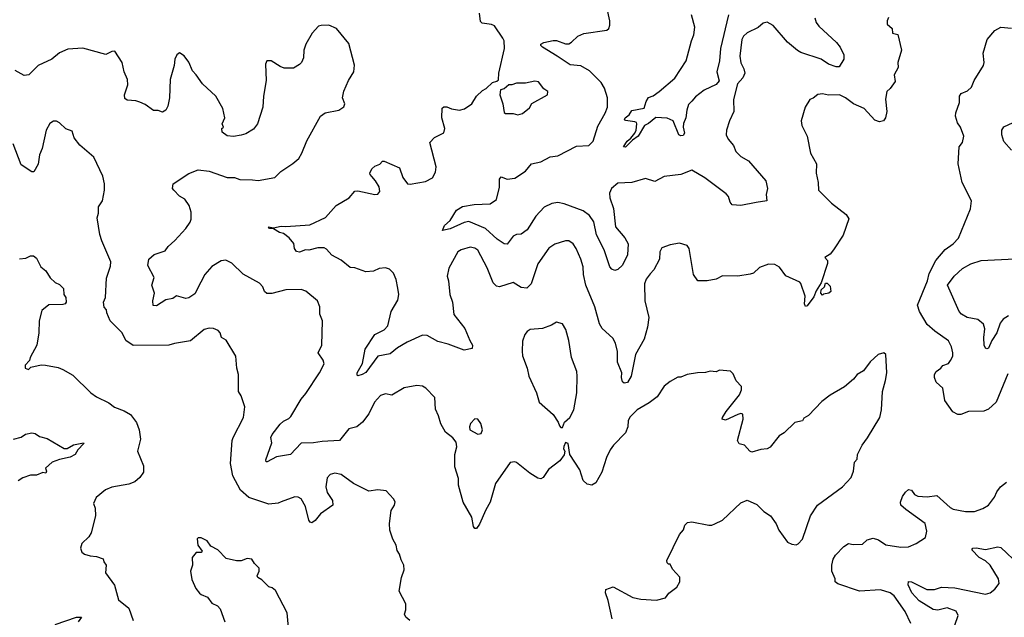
# Model space of a CAD drawing. Extents: x 2199565 to 2323334, y 894172 to 1018966.
# Tile 393 of 440: x 2279795 to 2286198, y 996005 to 999893. Entities that reach past the tile are written whole.
import ezdxf

# ---------------------------------------------------------------- set-up
doc = ezdxf.new("R2010")
doc.units = 0

msp = doc.modelspace()

# ---------------------------------------------------------------- linework, layer by layer
at = {"layer": '0CON10XD'}
for points in [[(2283595.4, 998395.4), (2283545, 998494), (2283529.1, 998579.1), (2283499.8, 998619.8), (2283459.4, 998649.4), (2283334.7, 998694.7), (2283295, 998703.2), (2283255, 998697.3), (2283205, 998673.8), (2283150.4, 998615), (2283094.3, 998525), (2283055, 998497.5), (2283025, 998496.7), (2283005, 998485.5), (2282965, 998433.5), (2282945, 998435.4), (2282899.6, 998465), (2282825, 998535.3), (2282715, 998580), (2282685, 998574.5), (2282595, 998532.3), (2282545, 998522.5), (2282558, 998555), (2282595, 998586), (2282635.5, 998654.5), (2282675, 998678.8), (2282749.7, 998690.3), (2282855, 998694.3), (2282895, 998723.8), (2282915.9, 998804.1), (2282916, 998855), (2282925, 998870), (2282965, 998855.7), (2283015, 998861.4), (2283085, 998906.7), (2283124.1, 998955.9), (2283185, 998968.5), (2283245, 999000), (2283295, 999008.5), (2283415, 999070), (2283495, 999073.8), (2283525, 999103.6), (2283555, 999200), (2283602.7, 999285), (2283616.6, 999325), (2283618, 999385), (2283598.8, 999448.8), (2283575.4, 999485), (2283501.4, 999561.4), (2283445, 999592.9), (2283375, 999599.6), (2283290, 999655), (2283193.8, 999715), (2283183.3, 999725), (2283183.3, 999735), (2283202.5, 999745), (2283265, 999757.5), (2283285, 999757.1), (2283345, 999735.4), (2283365, 999736.1), (2283383.8, 999746.2), (2283425, 999785.5), (2283463.9, 999803.9), (2283612.5, 999825), (2283626.7, 999835), (2283632.3, 999857.7), (2283632.5, 999885), (2283612.9, 999975)], [(2282225.7, 998245), (2282199.5, 998269.5), (2282175, 998278.5), (2282133.3, 998275), (2282095, 998256.4), (2282045, 998252.2), (2281975, 998278.1), (2281945, 998281.4), (2281885, 998328.8), (2281825, 998360.8), (2281790.6, 998400.6), (2281775, 998409.2), (2281735, 998408.5), (2281675, 998394.5), (2281653.6, 998396.4), (2281615, 998380.6), (2281595, 998384), (2281581.2, 998405), (2281577.7, 998437.7), (2281546.7, 998475), (2281511.2, 998501.2), (2281485, 998509.2), (2281445, 998533.3), (2281420, 998535), (2281412.5, 998545), (2281445, 998540), (2281495, 998550.8), (2281525, 998547.5), (2281681.2, 998558.8), (2281782.8, 998607.2), (2281854.2, 998685), (2281936.7, 998735), (2281975, 998776.7), (2281995, 998780), (2282105, 998756.2), (2282125, 998758.8), (2282136.2, 998775), (2282132.5, 998805), (2282110, 998845), (2282085, 998873.3), (2282073.3, 998885), (2282072.5, 998895), (2282085, 998922.5), (2282105, 998940), (2282136.1, 998953.9), (2282155, 998972.5), (2282165, 998973.3), (2282265, 998930), (2282287.3, 998867.3), (2282316.1, 998826.1), (2282335, 998824.2), (2282435, 998841.4), (2282480, 998865), (2282499.2, 998900.8), (2282504, 998935), (2282461.2, 999095), (2282492.7, 999127.3), (2282553.9, 999156.1), (2282559.2, 999185), (2282540.8, 999255), (2282541.7, 999318.3), (2282553.6, 999326.4), (2282573.6, 999326.4), (2282602.9, 999312.9), (2282655, 999304.2), (2282686.8, 999313.2), (2282735, 999346.2), (2282765, 999396.7), (2282805, 999432.5), (2282827.5, 999445), (2282870, 999485), (2282897.5, 999492.5), (2282908.3, 999501.7), (2282911.2, 999545), (2282948.6, 999705), (2282945.7, 999755), (2282937.5, 999772.5), (2282883, 999853), (2282863, 999863), (2282801.7, 999871.7), (2282791.9, 999881.9), (2282785.8, 999935)], [(2285445, 999907.5), (2285436.7, 999885), (2285436.7, 999865), (2285467.5, 999835), (2285470, 999805), (2285505, 999797.5), (2285528.8, 999695), (2285504.6, 999615.4), (2285507, 999583), (2285480.6, 999535), (2285488, 999492), (2285455.8, 999445), (2285434.4, 999425), (2285424.6, 999375.4), (2285432.9, 999295), (2285426, 999255), (2285412.5, 999235), (2285385, 999228.8), (2285355, 999238.8), (2285286.7, 999315), (2285216.8, 999346.8), (2285165.8, 999385), (2285125, 999403.5), (2285055, 999401.2), (2285015, 999411.2), (2284984.2, 999405.8), (2284955, 999383.3), (2284932.5, 999375), (2284902.5, 999325), (2284876.7, 999235), (2284882, 999205), (2284915.6, 999135.6), (2284936.7, 999025), (2284977.1, 998955), (2284974, 998895), (2284987.5, 998835), (2284988.6, 998785), (2285075, 998700.6), (2285170, 998625), (2285187.6, 998597.6), (2285148.8, 998491.2), (2285086.7, 998395), (2285065, 998367.5), (2285030, 998345), (2285047, 998327), (2285047, 998307), (2285007.7, 998182.3), (2284975, 998130), (2284959.2, 998090.8), (2284915, 998032.5), (2284905, 998027.5), (2284898.8, 998045), (2284902.5, 998095), (2284875, 998176), (2284867.5, 998185), (2284777.7, 998227.7), (2284735, 998283.8), (2284705, 998301.2), (2284665, 998303.3), (2284605, 998281.2), (2284565.8, 998244.2), (2284545, 998236.7), (2284465, 998224.4), (2284365, 998227.5), (2284325, 998204), (2284265.8, 998194.2), (2284205, 998193.3), (2284176, 998235), (2284148.8, 998405), (2284135, 998423.3), (2284085, 998440), (2284025, 998428.8), (2283970.5, 998409.5), (2283957.5, 998382.5), (2283955.6, 998335), (2283919.4, 998265), (2283895, 998239.4), (2283868.6, 998205), (2283857.1, 998175), (2283859.4, 998065), (2283885.5, 997955), (2283877.3, 997892.7), (2283856.4, 997815), (2283800, 997715), (2283771.4, 997575), (2283747, 997533), (2283725, 997528.8), (2283715, 997537.5), (2283708.5, 997565), (2283710, 997595), (2283682.3, 997665), (2283682.5, 997735), (2283669.3, 997789.3), (2283652, 997822), (2283583.1, 997885), (2283565, 997914), (2283535.9, 998025.9), (2283477.1, 998165), (2283461.8, 998235), (2283458.2, 998285), (2283443.3, 998335), (2283414.4, 998405), (2283394.2, 998435), (2283365, 998454), (2283345, 998454.2), (2283275, 998432.5), (2283235, 998407.5), (2283164.5, 998305), (2283120.5, 998175), (2283092.7, 998147.3), (2283055, 998151.9), (2283005, 998182.5), (2282915, 998155.8), (2282895, 998160), (2282875, 998181.2), (2282835, 998278.8), (2282775, 998394.2), (2282755, 998407.1), (2282725, 998413.3), (2282665, 998395.5), (2282645, 998383.1), (2282585, 998276.7), (2282575.8, 998225), (2282584.4, 998195), (2282593.1, 998105), (2282610.6, 998055), (2282618.6, 997975), (2282690, 997885), (2282723.3, 997805), (2282740, 997775), (2282737.5, 997755), (2282685, 997743.3), (2282582.4, 997782.4), (2282515, 997798.5), (2282445, 997837.8), (2282415, 997840.8), (2282314.6, 997795.4), (2282251.4, 997758.6), (2282205, 997718.6), (2282125, 997704), (2282045, 997598), (2282023.3, 997585), (2281995, 997576), (2281990, 997580), (2281990.6, 997595), (2282023.8, 997656.2), (2282041.2, 997748.8), (2282104, 997845), (2282164.7, 997875.3), (2282188.4, 997901.6), (2282211.6, 997995), (2282255, 998068.8), (2282259.6, 998105), (2282255, 998147.5), (2282243.9, 998203.9), (2282225.7, 998245)], [(2284965.8, 999905), (2284974.2, 999875), (2284992, 999852), (2285107.5, 999745), (2285130.8, 999715), (2285154.3, 999665), (2285153.2, 999636.8), (2285123.6, 999586.4), (2285103.9, 999586.1), (2285055, 999603.8), (2285006.6, 999636.6), (2284875, 999679.6), (2284853, 999693), (2284788, 999748), (2284695.4, 999855.4), (2284655, 999878), (2284628.8, 999871.2), (2284596.6, 999843.4), (2284525, 999807.5), (2284501.4, 999785), (2284491.5, 999765), (2284477.5, 999655), (2284485, 999612.5), (2284503.7, 999573.7), (2284509.4, 999545), (2284497.1, 999515), (2284462.9, 999475), (2284437.8, 999375), (2284438.6, 999295), (2284410.8, 999235), (2284392, 999175), (2284390, 999145), (2284402, 999115), (2284436.2, 999075), (2284451.2, 999035), (2284485, 999002.9), (2284534.4, 998974.4), (2284646, 998845), (2284658.6, 998795), (2284648.6, 998755), (2284653.3, 998715), (2284585, 998703.3), (2284485, 998683.3), (2284428.8, 998688.8), (2284415.8, 998705), (2284404, 998744), (2284389.4, 998759.4), (2284250.5, 998865), (2284165, 998914.2), (2284094.3, 998885.7), (2283985, 998873.3), (2283925, 998840), (2283865, 998860.8), (2283776.3, 998833.7), (2283685, 998828.9), (2283643.1, 998795), (2283631.5, 998765), (2283632.9, 998735), (2283656.2, 998665), (2283670, 998545), (2283729.5, 998475), (2283752.2, 998435), (2283747.6, 998362.4), (2283715, 998296.7), (2283685, 998267.5), (2283665, 998262.5), (2283645, 998270), (2283632, 998285), (2283595.4, 998395.4)], [(2284404.1, 999925), (2284351.4, 999705), (2284345.7, 999625), (2284328.5, 999555), (2284342.9, 999495), (2284325, 999470.9), (2284245, 999434.2), (2284188.7, 999391.3), (2284165, 999364), (2284145, 999341.2), (2284132.9, 999305), (2284126, 999255), (2284111.7, 999218.3), (2284109.6, 999195), (2284117.8, 999155), (2284109.5, 999140.5), (2284095, 999137.3), (2284082.3, 999145), (2284044, 999235), (2284005, 999253.6), (2283932.4, 999257.6), (2283885, 999217.1), (2283857.5, 999205), (2283816.4, 999135), (2283780.5, 999109.5), (2283735, 999063.1), (2283722, 999065), (2283745, 999102.5), (2283768.6, 999121.4), (2283794.4, 999155), (2283804, 999175), (2283807.1, 999215), (2283806, 999225), (2283795, 999229.2), (2283735, 999237.5), (2283727.5, 999245), (2283732.5, 999255), (2283757.5, 999275), (2283775, 999302.5), (2283855, 999317.5), (2283868.3, 999361.7), (2283885, 999386.7), (2283915, 999398.8), (2283953.6, 999426.4), (2284056.3, 999513.7), (2284130, 999625), (2284164.2, 999755.8), (2284178.7, 999795), (2284185.3, 999845), (2284164.3, 999925.7)], [(2281308.3, 998851.7), (2281345, 998847.5), (2281455, 998866.2), (2281494.2, 998905.8), (2281572.3, 998957.7), (2281609.7, 998990.3), (2281630.8, 999025), (2281662, 999105), (2281751.2, 999265), (2281782.3, 999287.7), (2281870, 999305), (2281903.6, 999326.4), (2281908.8, 999345), (2281893.8, 999385), (2281902.5, 999427.5), (2281932.3, 999497.7), (2281968.8, 999555), (2281973, 999597), (2281935, 999737.5), (2281855.9, 999835.9), (2281805, 999856.7), (2281755, 999856.2), (2281739.3, 999850.7), (2281696.7, 999805), (2281656.2, 999735), (2281642, 999695), (2281641.2, 999645), (2281628, 999615), (2281615, 999601.2), (2281575, 999578.8), (2281515, 999578.8), (2281488.3, 999588.3), (2281430, 999625), (2281402.5, 999625), (2281393.6, 999603.6), (2281397.3, 999497.3), (2281380, 999395), (2281377.1, 999325), (2281341.2, 999215), (2281315, 999181.2), (2281265, 999150), (2281235, 999142), (2281185, 999133.8), (2281145, 999137.5), (2281111.7, 999161.7), (2281110, 999185), (2281120, 999195), (2281112.5, 999215), (2281128.8, 999255), (2281115.9, 999315.9), (2281070, 999395), (2280983.3, 999475), (2280943.3, 999535), (2280919.5, 999559.5), (2280895, 999617.5), (2280865, 999657.5), (2280835, 999677.5), (2280817.5, 999665), (2280804.3, 999635.7), (2280799.2, 999595), (2280774, 999505), (2280770, 999385), (2280758.3, 999331.7), (2280745.8, 999304.2), (2280725, 999291.2), (2280695, 999302), (2280665, 999303.3), (2280611.2, 999341.2), (2280576.5, 999356.5), (2280550, 999365), (2280495, 999370), (2280480, 999380), (2280477.8, 999405), (2280498.7, 999468.7), (2280496.5, 999505), (2280474.5, 999555), (2280461.4, 999615), (2280415, 999687.5), (2280395, 999685.6), (2280355, 999667.3), (2280205, 999708.9), (2280108.3, 999701.7), (2280053.4, 999676.6), (2280005, 999637.1), (2279915.5, 999594.5), (2279855, 999534.2), (2279825, 999530.8), (2279765, 999562.5)], [(2286220.5, 997589.5), (2286144.2, 997405.8), (2286095, 997360), (2286065, 997345.8), (2285965, 997343.1), (2285915, 997325.6), (2285895, 997324.4), (2285862.4, 997342.4), (2285810, 997415), (2285796.9, 997495), (2285755, 997534), (2285743.3, 997565), (2285743.3, 997585), (2285755.3, 997604.7), (2285784, 997625), (2285797.5, 997642.5), (2285835, 997656.2), (2285848, 997675), (2285862, 997705), (2285862, 997725), (2285854.2, 997765), (2285835, 997803.3), (2285745.9, 997865.9), (2285695, 997911.1), (2285645.9, 997995), (2285634, 998035), (2285697.4, 998195), (2285708.1, 998241.9), (2285752.7, 998327.3), (2285812.1, 998397.9), (2285866, 998435), (2285898.9, 998471.1), (2285978.3, 998661.7), (2285983.3, 998715), (2285924.5, 998834.5), (2285896.7, 998955), (2285903.8, 999065), (2285926.2, 999095), (2285934.3, 999135), (2285913.8, 999193.8), (2285893, 999223), (2285879.5, 999265), (2285882, 999288), (2285905.6, 999355), (2285905.7, 999395), (2285917.6, 999412.4), (2285958.6, 999431.4), (2285985, 999454), (2286002.6, 999497.4), (2286063.1, 999595), (2286066.9, 999615), (2286060.5, 999675), (2286087.1, 999765), (2286136.6, 999823.4), (2286175.8, 999844.2), (2286245, 999839.2)], [(2283035, 999273.8), (2283065, 999283.3), (2283109.5, 999320.5), (2283125, 999347.5), (2283227.5, 999405), (2283230, 999425), (2283203.6, 999443.6), (2283168.3, 999488.3), (2283145, 999493.3), (2283085, 999480), (2283025, 999481.2), (2282995, 999470), (2282975, 999470), (2282945, 999442.5), (2282922.5, 999437.5), (2282917.5, 999405), (2282936.4, 999346.4), (2282945, 999290), (2282955, 999282.5), (2283003, 999283), (2283035, 999273.8)], [(2282331.2, 995985), (2282306.1, 996006.1), (2282297.5, 996025), (2282306.1, 996053.9), (2282306.4, 996093.6), (2282263.8, 996175), (2282277, 996263), (2282296.1, 996313.9), (2282293.3, 996345), (2282275, 996380), (2282265.9, 996415.9), (2282250.5, 996440.5), (2282243.3, 996475), (2282222.7, 996512.7), (2282202.3, 996572.3), (2282200, 996615), (2282210.7, 996699.3), (2282233.3, 996735), (2282236.1, 996756.1), (2282226.4, 996776.4), (2282177.5, 996827.5), (2282125, 996833.8), (2282065, 996826.2), (2281965, 996876), (2281885, 996933.8), (2281845, 996943.3), (2281815, 996933.3), (2281795, 996912.5), (2281785.8, 996855), (2281795, 996816.7), (2281829.2, 996765), (2281832, 996735), (2281751.5, 996678.5), (2281716.2, 996635), (2281695, 996620), (2281685, 996623.3), (2281675, 996637.5), (2281654.3, 996725), (2281625, 996775.8), (2281605, 996787.1), (2281585, 996788.6), (2281495, 996755.6), (2281475, 996747.5), (2281415, 996740.3), (2281286, 996785), (2281231.7, 996831.7), (2281180.8, 996925), (2281165.4, 997005.4), (2281177.5, 997155), (2281182.8, 997175), (2281250.9, 997305), (2281259.2, 997375), (2281236.2, 997445), (2281218.8, 997475), (2281217.5, 997585), (2281207, 997627), (2281201.2, 997705), (2281137.6, 997807.6), (2281108, 997825), (2281098.6, 997855), (2281085, 997872), (2281056.1, 997883.9), (2281027.3, 997887.3), (2280995, 997876.9), (2280905.4, 997804.6), (2280802.8, 997787.2), (2280765, 997776.2), (2280532.7, 997772.7), (2280485.7, 997805.7), (2280462, 997855), (2280383.8, 997935), (2280362.5, 997985), (2280360, 998005), (2280343.6, 998023.6), (2280340, 998055), (2280352.5, 998085), (2280359.2, 998210.8), (2280385, 998290), (2280387.7, 998317.7), (2280328.8, 998455), (2280316.7, 998495), (2280298.8, 998605), (2280308, 998635), (2280308.8, 998675), (2280333.3, 998715), (2280346.2, 998785), (2280345.8, 998825.8), (2280336, 998875), (2280278.3, 998998.3), (2280187, 999077), (2280150, 999125), (2280137.1, 999167.1), (2280095, 999183.8), (2280055, 999222.5), (2280035, 999233.3), (2280015, 999233.3), (2279992.3, 999217.7), (2279968.6, 999175), (2279940.8, 999055), (2279924.2, 999015), (2279915.8, 998954.2), (2279887, 998903), (2279875, 998903.3), (2279805, 998950), (2279752, 999085)], [(2286245.3, 999045.3), (2286195, 999101.2), (2286182.5, 999145), (2286180.8, 999175), (2286195, 999196.2), (2286255, 999223.8)], [(2283648, 995995), (2283622, 996115), (2283603.8, 996165), (2283607.5, 996185), (2283655, 996203.8), (2283782.5, 996135), (2283835, 996123.8), (2283935, 996116.2), (2283995, 996132.5), (2284017, 996163), (2284069.3, 996200.7), (2284087.5, 996235), (2284087, 996267), (2284039.3, 996319.3), (2284025, 996350), (2284015, 996350), (2284005, 996360), (2284002.5, 996375), (2284086.4, 996543.6), (2284112.5, 996575), (2284120, 996605), (2284138.3, 996621.7), (2284165, 996626.7), (2284276.4, 996603.6), (2284295, 996603.8), (2284315, 996613.3), (2284365, 996636.7), (2284485, 996750), (2284525, 996766.7), (2284588.3, 996738.3), (2284635, 996692.5), (2284677.5, 996665), (2284713.6, 996613.6), (2284731.7, 996571.7), (2284787.5, 996495), (2284815, 996480), (2284845, 996476.7), (2284857.7, 996482.3), (2284885.9, 996514.1), (2284937.5, 996665), (2284983.3, 996735), (2285145.6, 996854.4), (2285201.2, 996915), (2285216.7, 996955), (2285222.5, 997015), (2285240, 997035), (2285243.3, 997065), (2285274, 997125), (2285308.3, 997171.7), (2285388, 997305), (2285398, 997355), (2285406.2, 997475), (2285425.7, 997545), (2285434, 997595), (2285427.5, 997715), (2285415, 997726.7), (2285377.5, 997715), (2285325, 997667.5), (2285281.7, 997608.3), (2285240, 997585), (2285216.4, 997553.6), (2285157.5, 997505), (2285065, 997450), (2285011.2, 997408.8), (2284925, 997317.5), (2284895, 997300), (2284885, 997282.5), (2284835, 997273.3), (2284766.7, 997205), (2284733.6, 997186.4), (2284675, 997112), (2284655, 997100.8), (2284615, 997097.5), (2284555, 997080), (2284542.5, 997085), (2284507.5, 997125), (2284473.6, 997133.6), (2284463.3, 997155), (2284498.8, 997295), (2284497.7, 997327.7), (2284485, 997331.2), (2284465, 997325.6), (2284385, 997287.5), (2284363.8, 997295), (2284364.2, 997305), (2284388.8, 997345), (2284475, 997453.3), (2284489.2, 997485), (2284487.7, 997507.7), (2284453.9, 997543.9), (2284435, 997590), (2284416.4, 997606.4), (2284345, 997612.5), (2284325, 997602.5), (2284285, 997607.5), (2284255, 997597.5), (2284203.6, 997596.4), (2284135, 997583.8), (2284095, 997566.7), (2284075, 997566.7), (2284025, 997540), (2283985, 997508.8), (2283940.3, 997439.7), (2283889.4, 997400.6), (2283810.8, 997355), (2283765, 997308.9), (2283752.3, 997285), (2283750.5, 997245), (2283735.3, 997204.7), (2283657.1, 997125), (2283635.6, 997095), (2283610.9, 997045), (2283580.6, 996949.4), (2283540.5, 996879.5), (2283515.7, 996864.3), (2283485, 996871.5), (2283458.8, 996895), (2283436.9, 996965), (2283373.3, 997065), (2283362.5, 997135), (2283345, 997142.5), (2283332.7, 997117.3), (2283331.7, 997101.7), (2283340, 997085), (2283335, 997062.5), (2283307.7, 997022.3), (2283233, 996967), (2283200, 996915), (2283183.6, 996906.4), (2283165, 996910), (2283112.7, 996942.7), (2283025, 997012.5), (2283015, 997017.5), (2282985, 997013.3), (2282890, 996875), (2282854.3, 996755), (2282825.8, 996705), (2282785, 996610), (2282765, 996582.5), (2282755, 996583.3), (2282746.7, 996595), (2282735, 996657.5), (2282679.4, 996755), (2282648.5, 996865), (2282647.6, 996907.6), (2282625.7, 996985), (2282624.4, 997065), (2282637.5, 997115), (2282633.5, 997143.5), (2282612.7, 997172.7), (2282565, 997210), (2282533.3, 997263.3), (2282518.6, 997315), (2282499.7, 997359.7), (2282493.8, 997435), (2282436.7, 997495), (2282415, 997508), (2282376.7, 997513.3), (2282295, 997497.5), (2282215, 997451.2), (2282175, 997460), (2282140.9, 997449.1), (2282101.4, 997405), (2282065, 997329.2), (2282023.5, 997275), (2281986.6, 997243.4), (2281935, 997230.4), (2281875, 997155.5), (2281761.1, 997148.9), (2281705, 997139.5), (2281625, 997138.8), (2281555.5, 997064.5), (2281465, 997049.4), (2281405, 997016.2), (2281397, 997017), (2281395, 997030), (2281435, 997140), (2281428.8, 997175), (2281436, 997195), (2281488.7, 997261.3), (2281509.8, 997280.2), (2281545, 997298.2), (2281557.5, 997312.5), (2281624.6, 997425), (2281655, 997460.6), (2281744.4, 997595), (2281774.3, 997655), (2281768.3, 997678.3), (2281736.2, 997725), (2281760, 997775), (2281764.1, 997934.1), (2281747, 997977), (2281746.7, 998025), (2281732, 998065), (2281655, 998126.2), (2281625, 998137.5), (2281525, 998136.5), (2281435, 998112.1), (2281402.7, 998112.7), (2281387.8, 998125), (2281375.6, 998155), (2281355, 998178.6), (2281248.5, 998238.5), (2281175, 998308.1), (2281135, 998329.4), (2281106.2, 998325), (2281045, 998287.1), (2280998.9, 998235), (2280972.2, 998185), (2280935, 998110), (2280895, 998083.3), (2280875, 998080), (2280815, 998096.2), (2280790.5, 998079.5), (2280745, 998070), (2280685, 998031.4), (2280663.7, 998033.7), (2280660.8, 998065), (2280671.4, 998115), (2280655.6, 998165), (2280670, 998215), (2280628.8, 998295), (2280634, 998335), (2280668.8, 998365), (2280741.2, 998388.8), (2280761.7, 998418.3), (2280805, 998456.2), (2280875.5, 998534.5), (2280904.2, 998575), (2280909.4, 998595), (2280910, 998640), (2280897.1, 998685), (2280870, 998725), (2280835, 998746), (2280796.7, 998785), (2280790, 998795), (2280792.5, 998825), (2280895, 998893.3), (2280955, 998916.2), (2281028.3, 998908.3), (2281145, 998866.7), (2281193, 998867), (2281226.4, 998853.6), (2281308.3, 998851.7)], [(2279795, 998336.7), (2279835, 998342.5), (2279865, 998357.5), (2279885, 998356.7), (2279905, 998342.5), (2279932.5, 998285), (2279965, 998260), (2279994.3, 998214.3), (2280025, 998182.5), (2280055, 998171.2), (2280080.8, 998145), (2280083.3, 998105), (2280096.4, 998086.4), (2280097.5, 998055), (2280090, 998045), (2280075, 998041.2), (2279985, 998037.5), (2279938.8, 998001.2), (2279921.2, 997935), (2279920, 997855), (2279906.7, 997775), (2279862.5, 997695), (2279860, 997675), (2279830, 997645), (2279830, 997625), (2279851.7, 997618.3), (2279868.3, 997631.7), (2279935, 997646.7), (2279963.6, 997646.4), (2280045, 997630), (2280075, 997618), (2280140.3, 997580.3), (2280258.8, 997465), (2280295, 997440), (2280375, 997400), (2280412.1, 997372.1), (2280475, 997348.1), (2280515, 997325.6), (2280555, 997272.9), (2280571.8, 997225), (2280580, 997165), (2280562, 997085), (2280600.5, 996990.5), (2280600.5, 996949.5), (2280576.2, 996915), (2280545, 996887.1), (2280505, 996871.5), (2280395, 996852.5), (2280353.3, 996835), (2280292.5, 996785), (2280276.2, 996745), (2280285.8, 996715), (2280288.1, 996665), (2280260, 996555), (2280245, 996528.8), (2280198.8, 996485), (2280190, 996455), (2280199.5, 996429.5), (2280216.1, 996416.1), (2280254.1, 996404.1), (2280295, 996401.2), (2280337.5, 996385), (2280342.5, 996365), (2280357.5, 996345), (2280352.5, 996295), (2280411.9, 996215), (2280438.3, 996118.3), (2280504.4, 996065), (2280533.1, 995985)], [(2286225, 997967.6), (2286190, 997945), (2286171.5, 997918.5), (2286149.1, 997855), (2286115.4, 997805), (2286095, 997756.2), (2286085, 997751.2), (2286075, 997756.2), (2286066.9, 997775), (2286063.9, 997826.1), (2286071.7, 997881.7), (2286062.5, 997912.5), (2286025, 997942), (2285955, 997956.2), (2285918.3, 997978.3), (2285903.8, 997995), (2285828.8, 998165), (2285872, 998225), (2285925, 998274.3), (2285980, 998305), (2286047.4, 998327.4), (2286265, 998337.1)], [(2285015, 998100), (2285003.6, 998113.6), (2285006.7, 998135), (2285027.5, 998155), (2285035, 998180), (2285045, 998180), (2285065, 998160), (2285070, 998125), (2285057, 998113), (2285023, 998107), (2285015, 998100)], [(2283325, 997240), (2283337.5, 997275), (2283372.5, 997305), (2283398.8, 997355), (2283418, 997465), (2283421.2, 997575), (2283417.5, 997605), (2283384.4, 997694.4), (2283365.5, 997805.5), (2283346.6, 997876.6), (2283325, 997913.8), (2283285.9, 997925.9), (2283254.3, 997905.7), (2283195.7, 997884.3), (2283115, 997876.9), (2283096, 997865), (2283080.6, 997845), (2283065, 997802.5), (2283062.7, 997737.3), (2283065.8, 997705.8), (2283096, 997625), (2283105.8, 997575), (2283155.8, 997465), (2283174, 997405), (2283263.3, 997325), (2283297.5, 997275), (2283305, 997250), (2283315, 997240), (2283325, 997240)], [(2282775, 997197.5), (2282795, 997202), (2282804.2, 997225), (2282794.2, 997265), (2282775, 997293.3), (2282755, 997296.7), (2282726.7, 997265), (2282720, 997245), (2282723.3, 997225), (2282775, 997197.5)], [(2279755, 997164.3), (2279805, 997178), (2279833, 997197), (2279875, 997206.2), (2279895, 997201.2), (2279925, 997180.8), (2279975, 997168.6), (2280085, 997103.5), (2280105, 997102.5), (2280145, 997126.9), (2280209.2, 997139.2), (2280213.3, 997135), (2280174.2, 997095.7), (2280156.5, 997065), (2280123.7, 997046.3), (2280055, 997032.2), (2280007.5, 997015), (2279963.3, 996975), (2279968.8, 996955), (2279965, 996943.8), (2279945, 996946.7), (2279905, 996930), (2279865, 996928.8), (2279815, 996913.3), (2279786.1, 996893.9)], [(2285590, 995965), (2285553.9, 996043.9), (2285480.5, 996145), (2285455.3, 996165.3), (2285393.1, 996183.1), (2285255, 996175.6), (2285115, 996222.5), (2285098, 996235), (2285098, 996255), (2285077.1, 996305), (2285075.8, 996344.2), (2285085.7, 996384.3), (2285100.9, 996409.1), (2285154.5, 996465.5), (2285185, 996484.3), (2285215, 996479.2), (2285275, 996482), (2285305, 996510), (2285345, 996519.4), (2285379.3, 996509.3), (2285427.4, 996477.4), (2285525, 996462.5), (2285575, 996464.3), (2285625, 996486.2), (2285685.7, 996524.3), (2285693.8, 996565), (2285684, 996615), (2285556.5, 996706.5), (2285525.6, 996735), (2285523.3, 996755), (2285535, 996790), (2285555, 996820), (2285575, 996836.7), (2285595, 996832.5), (2285614, 996805), (2285635, 996792.9), (2285695, 996788.6), (2285757.9, 996797.9), (2285845, 996720), (2285865, 996709.2), (2285945, 996693.8), (2286003.6, 996693.6), (2286057.9, 996712.1), (2286095.7, 996734.3), (2286134.1, 996785.9), (2286148.8, 996821.2), (2286173.8, 996855), (2286212.5, 996885)], [(2281546, 995915), (2281533.8, 996035), (2281459.1, 996179.1), (2281436.8, 996196.8), (2281415, 996202.9), (2281369.2, 996249.2), (2281343.8, 996265), (2281340, 996275), (2281353.3, 996305), (2281352.5, 996325), (2281322.5, 996355), (2281305, 996382.5), (2281275, 996387.5), (2281235, 996372.5), (2281205, 996372.5), (2281138.3, 996388.3), (2281083.3, 996445), (2281038.8, 996468.8), (2281013.6, 996503.6), (2280975, 996521.2), (2280955, 996522.5), (2280950, 996515), (2280954.2, 996474.2), (2280982.5, 996435), (2280975, 996427.5), (2280943.9, 996426.1), (2280917.5, 996395), (2280920, 996345), (2280906.7, 996305), (2280915, 996250), (2280941.7, 996191.7), (2280965, 996162.5), (2280975, 996152.5), (2281015.8, 996135.8), (2281045, 996097.5), (2281080.5, 996080.5), (2281099.5, 996059.5), (2281130, 995975)], [(2285875.3, 995955), (2285896.8, 996016.8), (2285884.5, 996044.5), (2285825, 996066), (2285765, 996051.3), (2285735, 996056.6), (2285645, 996112.5), (2285595.8, 996165), (2285572.8, 996217.2), (2285575, 996238.6), (2285595, 996236.7), (2285694, 996185), (2285744.4, 996185.6), (2285789.5, 996200.5), (2285875, 996197.7), (2286074.5, 996155.5), (2286105.4, 996164.6), (2286135, 996187.1), (2286164.3, 996225), (2286160.6, 996255), (2286104.7, 996344.7), (2286075, 996372.5), (2286033.1, 996395), (2285986.7, 996445), (2285992.5, 996455), (2286015, 996457.3), (2286075, 996447.3), (2286155, 996464.4), (2286175, 996460), (2286295, 996345.7)], [(2280025, 995958.9), (2280165.6, 996005.6), (2280196.7, 996005), (2280175, 995975.8)]]:
    msp.add_lwpolyline(points, dxfattribs=at)

doc.saveas('drawing.dxf')
